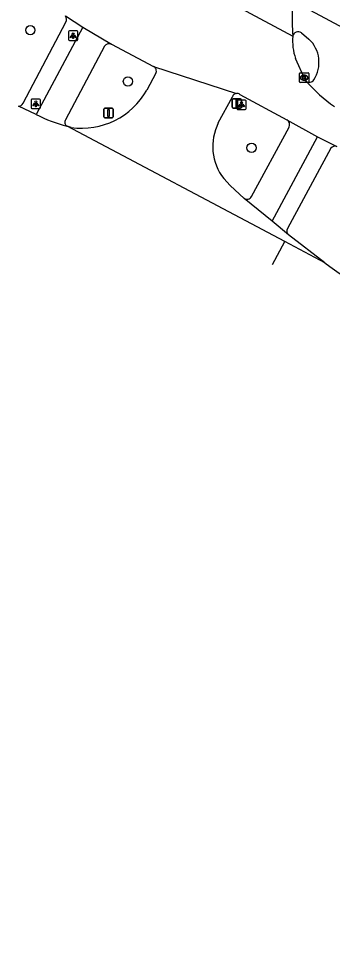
# Model space of a CAD drawing. Extents: x 159489 to 160304, y 383826 to 384530.
# Drawn here: x 159893.4 to 159926.6, y 383852.1 to 383949.1 of the extents above; entities that cross this region are included whole.
import ezdxf

# ---------------------------------------------------------------- set-up
doc = ezdxf.new("R2010")
doc.units = 0
for name, color, linetype in [('IMGEO_Boom', 7, 'Continuous'), ('IMGEO_Fietspad_gesloten', 7, 'Continuous'), ('IMGEO_Kolk', 7, 'Continuous'), ('IMGEO_Lichtpunt', 7, 'Continuous'), ('IMGEO_Rijbaan_lokaal_gesloten', 7, 'Continuous'), ('IMGEO_Verkeersbordpaal', 7, 'Continuous'), ('IMGEO_Voetpad_open', 7, 'Continuous')]:
    doc.layers.add(name, color=color, linetype=linetype)

msp = doc.modelspace()

# ---------------------------------------------------------------- linework, layer by layer
at = {"layer": 'IMGEO_Boom'}
for centre in [(159894.69, 383947.816), (159904.992, 383942.4), (159918.04, 383935.387)]:
    msp.add_circle(centre, 0.489, dxfattribs=at)
at = {"layer": 'IMGEO_Fietspad_gesloten'}
for points in [[(160107.086, 383852.085), (159924.27, 383949.901)], [(159900.233, 383948.132), (159895.32, 383938.925)], [(159923.297, 383947.525), (159924.088, 383946.882)], [(159902.511, 383946.117), (159898.393, 383938.358)], [(159918.02, 383930.257), (159921.995, 383937.583)], [(159920.211, 383927.637), (159925.007, 383936.564)]]:
    msp.add_lwpolyline(points, dxfattribs=at)
for centre, radius, start, end in [((159922.954, 383947.07), 0.57, 52.9899, 168.87215), ((159921.794, 383944.418), 3.367, 326.55105, 47.04558), ((159903.018, 383945.768), 0.615, 65.84907, 145.50262), ((159924.152, 383942.827), 0.523, 230.40837, 329.55756), ((159898.781, 383938.104), 0.464, 146.80221, 242.08095), ((159921.478, 383937.855), 0.584, 332.23958, 60.25258), ((159917.547, 383930.484), 0.524, 236.37832, 334.39862)]:
    msp.add_arc(centre, radius, start, end, dxfattribs=at)
at = {"layer": 'IMGEO_Kolk'}
for p, q in [((159923.094, 383942.371), (159923.094, 383943.223)), ((159923.169, 383943.297), (159924.021, 383943.297)), ((159923.582, 383943.077), (159923.607, 383943.077)), ((159924.095, 383943.223), (159924.095, 383942.371)), ((159924.021, 383942.297), (159923.169, 383942.297)), ((159923.605, 383942.517), (159923.58, 383942.517))]:
    msp.add_line(p, q, dxfattribs=at)
for points in [[(159923.094, 383942.371), (159923.094, 383943.223)], [(159923.169, 383943.297), (159924.021, 383943.297)], [(159923.415, 383942.997), (159923.538, 383942.997), (159923.538, 383942.846), (159923.668, 383942.997), (159923.832, 383942.997), (159923.686, 383942.846), (159923.839, 383942.597), (159923.687, 383942.597), (159923.602, 383942.761), (159923.538, 383942.694), (159923.538, 383942.597), (159923.415, 383942.597), (159923.415, 383942.997)], [(159924.095, 383943.223), (159924.095, 383942.371)], [(159924.021, 383942.297), (159923.169, 383942.297)]]:
    msp.add_lwpolyline(points, dxfattribs=at)
for centre, start, end in [((159923.171, 383943.221), 91.55205, 178.44795), ((159923.171, 383943.221), 91.55205, 178.44795), ((159924.019, 383943.221), 1.55205, 88.44795), ((159924.019, 383943.221), 1.55205, 88.44795), ((159923.171, 383942.373), 181.55205, 268.44795), ((159923.171, 383942.373), 181.55205, 268.44795), ((159924.019, 383942.373), 271.55205, 358.44795), ((159924.019, 383942.373), 271.55205, 358.44795)]:
    msp.add_arc(centre, 0.0765, start, end, dxfattribs=at)
for centre, major_axis, ratio, start_param, end_param in [((159923.581, 383942.797), (-0.387, 0.002), 0.722429, 4.712389, 7.853982), ((159923.606, 383942.797), (-0.39, 0.002), 0.717154, 1.570796, 4.712389)]:
    msp.add_ellipse(centre, major_axis=major_axis, ratio=ratio, start_param=start_param, end_param=end_param, dxfattribs=at)
at = {"layer": 'IMGEO_Lichtpunt'}
for p, q in [((159898.713, 383947.643), (159898.713, 383946.836)), ((159898.713, 383947.643), (159898.713, 383946.836)), ((159899.615, 383947.738), (159898.807, 383947.738)), ((159899.615, 383947.738), (159898.807, 383947.738)), ((159899.709, 383946.836), (159899.709, 383947.643)), ((159899.709, 383946.836), (159899.709, 383947.643)), ((159898.807, 383946.742), (159899.615, 383946.742)), ((159898.807, 383946.742), (159899.615, 383946.742)), ((159894.764, 383940.441), (159894.764, 383939.634)), ((159894.764, 383940.441), (159894.764, 383939.634)), ((159895.666, 383940.536), (159894.858, 383940.536)), ((159895.666, 383940.536), (159894.858, 383940.536)), ((159895.76, 383939.634), (159895.76, 383940.441)), ((159895.76, 383939.634), (159895.76, 383940.441)), ((159916.48, 383940.339), (159916.48, 383939.532)), ((159916.48, 383940.339), (159916.48, 383939.532)), ((159917.382, 383940.434), (159916.574, 383940.434)), ((159917.382, 383940.434), (159916.574, 383940.434)), ((159917.476, 383939.532), (159917.476, 383940.339)), ((159917.476, 383939.532), (159917.476, 383940.339)), ((159894.858, 383939.54), (159895.666, 383939.54)), ((159894.858, 383939.54), (159895.666, 383939.54)), ((159916.574, 383939.438), (159917.382, 383939.438)), ((159916.574, 383939.438), (159917.382, 383939.438))]:
    msp.add_line(p, q, dxfattribs=at)
for points in [[(159899.087, 383947.307), (159899.126, 383947.279), (159898.938, 383947.017), (159898.9, 383947.044), (159899.087, 383947.307)], [(159899.189, 383947.259), (159899.236, 383947.259), (159899.236, 383946.937), (159899.189, 383946.937), (159899.189, 383947.259)], [(159899.299, 383947.279), (159899.337, 383947.306), (159899.524, 383947.044), (159899.485, 383947.016), (159899.299, 383947.279)], [(159895.138, 383940.105), (159895.177, 383940.077), (159894.989, 383939.815), (159894.951, 383939.842), (159895.138, 383940.105)], [(159895.24, 383940.057), (159895.287, 383940.057), (159895.287, 383939.735), (159895.24, 383939.735), (159895.24, 383940.057)], [(159895.35, 383940.077), (159895.388, 383940.104), (159895.575, 383939.842), (159895.536, 383939.814), (159895.35, 383940.077)], [(159916.854, 383940.003), (159916.893, 383939.975), (159916.705, 383939.713), (159916.667, 383939.74), (159916.854, 383940.003)], [(159916.956, 383939.955), (159917.003, 383939.955), (159917.003, 383939.633), (159916.956, 383939.633), (159916.956, 383939.955)], [(159917.066, 383939.975), (159917.104, 383940.002), (159917.291, 383939.74), (159917.252, 383939.712), (159917.066, 383939.975)]]:
    msp.add_lwpolyline(points, dxfattribs=at)
for centre in [(159899.212, 383947.441), (159895.263, 383940.239), (159916.979, 383940.137)]:
    msp.add_circle(centre, 0.0994, dxfattribs=at)
for centre, start, end in [((159898.807, 383947.643), 90, 180), ((159898.807, 383947.643), 90, 180), ((159899.615, 383947.643), 0, 90), ((159899.615, 383947.643), 0, 90), ((159898.807, 383946.836), 180, 270), ((159898.807, 383946.836), 180, 270), ((159899.615, 383946.836), 270, 0), ((159899.615, 383946.836), 270, 360), ((159894.858, 383940.441), 90, 180), ((159894.858, 383940.441), 90, 180), ((159895.666, 383940.441), 0, 90), ((159895.666, 383940.441), 0, 90), ((159916.574, 383940.339), 90, 180), ((159916.574, 383940.339), 90, 180), ((159917.382, 383940.339), 0, 90), ((159917.382, 383940.339), 0, 90), ((159894.858, 383939.634), 180, 270), ((159894.858, 383939.634), 180, 270), ((159895.666, 383939.634), 270, 0), ((159895.666, 383939.634), 270, 360), ((159916.574, 383939.532), 180, 270), ((159916.574, 383939.532), 180, 270), ((159917.382, 383939.532), 270, 0), ((159917.382, 383939.532), 270, 360)]:
    msp.add_arc(centre, 0.0946, start, end, dxfattribs=at)
at = {"layer": 'IMGEO_Rijbaan_lokaal_gesloten'}
for points in [[(159912.492, 383952.528), (159922.395, 383947.18)], [(159898.39, 383949.315), (159900.233, 383948.132)], [(159900.233, 383948.132), (159903.27, 383946.33)], [(159903.27, 383946.33), (159907.673, 383943.995)], [(159923.819, 383942.424), (159923.696, 383942.571), (159922.684, 383944.83)], [(159907.673, 383943.995), (159916.451, 383941.138)], [(159907.934, 383943.259), (159906.987, 383941.493)], [(159914.528, 383938.016), (159916.014, 383940.764)], [(159916.796, 383941.026), (159921.768, 383938.362)], [(159895.32, 383938.925), (159893.426, 383939.792)], [(159921.768, 383938.362), (159925.007, 383936.564)], [(159899.005, 383937.534), (159898.564, 383937.694)], [(159921.548, 383925.488), (159898.564, 383937.694)], [(159925.007, 383936.564), (159927.034, 383935.543)], [(159917.257, 383930.047), (159915.788, 383931.401), (159915.111, 383932.143)], [(159920.211, 383927.637), (159917.257, 383930.047)], [(159921.928, 383926.196), (159920.211, 383927.637)], [(159920.241, 383923.056), (159921.548, 383925.488)], [(159925.789, 383923.235), (159921.548, 383925.488)], [(159925.789, 383923.235), (159921.928, 383926.196)]]:
    msp.add_lwpolyline(points, dxfattribs=at)
for centre, radius, start, end in [((159944.829, 383948.921), 22.501, 169.80287, 184.43638), ((159927.846, 383946.658), 5.476, 174.52633, 199.49559), ((159907.452, 383943.503), 0.54, 333.17248, 65.87852), ((159935.279, 383952.159), 15.037, 220.34694, 235.64673), ((159900.105, 383945.341), 7.884, 261.9768, 330.78519), ((159916.486, 383940.655), 0.484, 94.11004, 167.00612), ((159916.486, 383940.659), 0.48, 49.81513, 94.2141), ((159901.402, 383950.062), 12.69, 241.3621, 257.07742), ((159919.464, 383935.541), 5.522, 153.36354, 217.97457), ((159964.641, 383975.685), 65.272, 233.47092, 242.20804)]:
    msp.add_arc(centre, radius, start, end, dxfattribs=at)
at = {"layer": 'IMGEO_Verkeersbordpaal'}
for p, q in [((159915.999, 383939.676), (159915.999, 383940.476)), ((159915.999, 383940.476), (159915.999, 383939.676)), ((159916.099, 383940.576), (159916.889, 383940.576)), ((159916.889, 383940.576), (159916.099, 383940.576)), ((159916.989, 383940.476), (159916.989, 383939.676)), ((159916.989, 383939.676), (159916.989, 383940.476)), ((159902.446, 383938.665), (159902.446, 383939.465)), ((159902.446, 383939.465), (159902.446, 383938.665)), ((159902.546, 383939.565), (159903.336, 383939.565)), ((159903.336, 383939.565), (159902.546, 383939.565)), ((159903.436, 383939.465), (159903.436, 383938.665)), ((159903.436, 383938.665), (159903.436, 383939.465)), ((159916.889, 383939.576), (159916.099, 383939.576)), ((159916.099, 383939.576), (159916.889, 383939.576)), ((159903.336, 383938.565), (159902.546, 383938.565)), ((159902.546, 383938.565), (159903.336, 383938.565))]:
    msp.add_line(p, q, dxfattribs=at)
for points in [[(159916.419, 383940.451), (159916.569, 383940.451), (159916.569, 383939.701), (159916.419, 383939.701), (159916.419, 383940.451)], [(159902.866, 383939.44), (159903.016, 383939.44), (159903.016, 383938.69), (159902.866, 383938.69), (159902.866, 383939.44)]]:
    msp.add_lwpolyline(points, dxfattribs=at)
for centre, start, end in [((159916.099, 383940.476), 90, 180), ((159916.099, 383940.476), 90, 180), ((159916.889, 383940.476), 0, 90), ((159916.889, 383940.476), 360, 90), ((159902.546, 383939.465), 90, 180), ((159902.546, 383939.465), 90, 180), ((159903.336, 383939.465), 0, 90), ((159903.336, 383939.465), 360, 90), ((159916.099, 383939.676), 180, 270), ((159916.099, 383939.676), 180, 270), ((159916.889, 383939.676), 270, 0), ((159916.889, 383939.676), 270, 0), ((159902.546, 383938.665), 180, 270), ((159902.546, 383938.665), 180, 270), ((159903.336, 383938.665), 270, 0), ((159903.336, 383938.665), 270, 0)]:
    msp.add_arc(centre, 0.1, start, end, dxfattribs=at)
at = {"layer": 'IMGEO_Voetpad_open'}
for points in [[(159893.922, 383940.097), (159898.442, 383948.654)], [(159926.403, 383935.359), (159921.82, 383926.887)]]:
    msp.add_lwpolyline(points, dxfattribs=at)
for centre, radius, start, end in [((159897.895, 383948.944), 0.619, 332.10554, 36.8907), ((159893.429, 383940.344), 0.552, 269.72629, 333.45004), ((159926.869, 383934.935), 0.63, 74.79092, 137.72251), ((159922.289, 383926.606), 0.547, 149.10515, 228.66123)]:
    msp.add_arc(centre, radius, start, end, dxfattribs=at)

doc.saveas('drawing.dxf')
